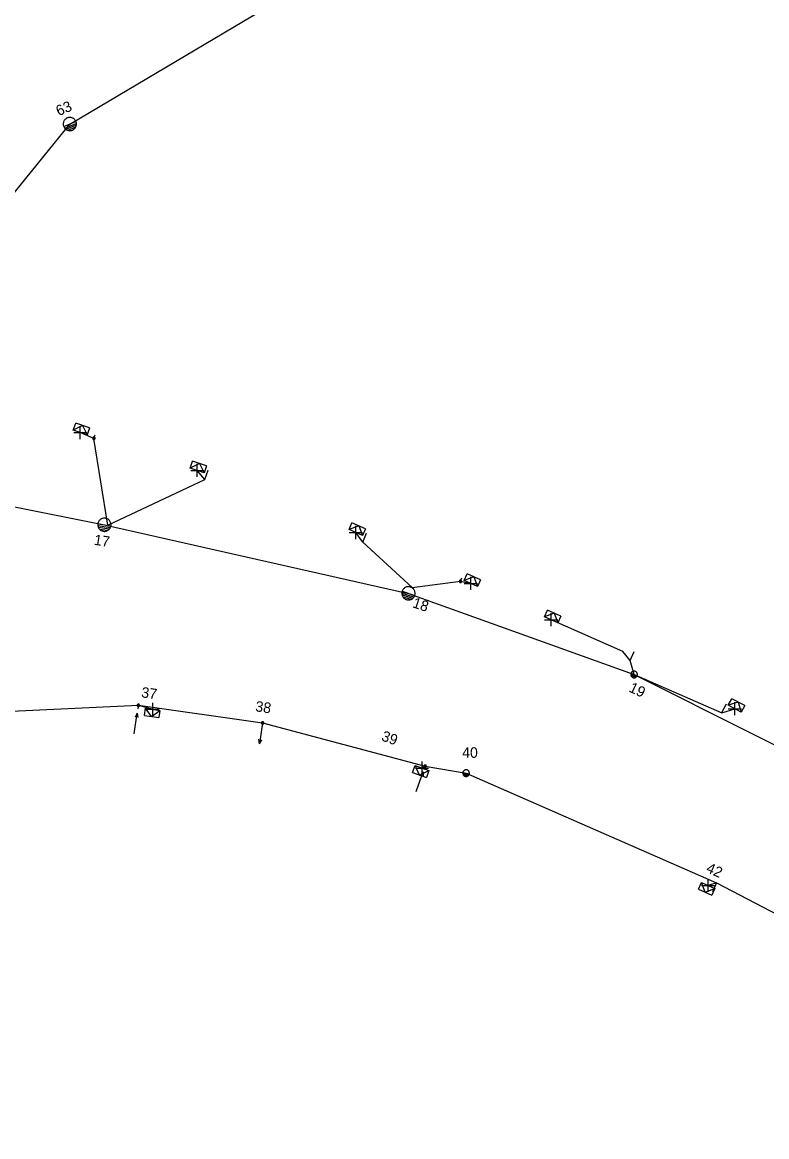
# Model space of a CAD drawing. Extents: x -544780 to -541582, y -1198995 to -1196551.
# Drawn here: x -542903.9 to -542832.9, y -1198227.1 to -1198121 of the extents above; entities that cross this region are included whole.
import ezdxf

# ---------------------------------------------------------------- set-up
doc = ezdxf.new("R2010")
doc.units = 0
for name, color, linetype in [('Vrstva 1', 7, 'Continuous'), ('Vrstva 13', 7, 'Continuous'), ('Vrstva 14', 7, 'Continuous'), ('Vrstva 2', 7, 'Continuous'), ('Vrstva 31', 7, 'Continuous'), ('Vrstva 34', 7, 'Continuous'), ('Vrstva 54', 7, 'Continuous'), ('Vrstva 8', 7, 'Continuous'), ('Vrstva 9', 7, 'Continuous')]:
    doc.layers.add(name, color=color, linetype=linetype)

# ---------------------------------------------------------------- blocks, each defined once
blk = doc.blocks.new('NN440')
at = {"layer": 'Vrstva 2'}
for points in [[(0.63, 0), (0.63, 0.06), (0.62, 0.13), (0.6, 0.19), (0.58, 0.25), (0.55, 0.31), (0.51, 0.37), (0.47, 0.42), (0.42, 0.46), (0.37, 0.51), (0.32, 0.54), (0.26, 0.57), (0.2, 0.59), (0.13, 0.61), (0.07, 0.62), (0, 0.63), (-0.06, 0.62), (-0.13, 0.61), (-0.19, 0.59), (-0.26, 0.57), (-0.31, 0.54), (-0.37, 0.51), (-0.42, 0.46), (-0.47, 0.42), (-0.51, 0.37), (-0.54, 0.31), (-0.57, 0.25), (-0.6, 0.19), (-0.62, 0.13), (-0.63, 0.06), (-0.63, 0), (-0.63, -0.07), (-0.62, -0.14), (-0.6, -0.2), (-0.57, -0.26), (-0.54, -0.32), (-0.51, -0.37), (-0.47, -0.43), (-0.42, -0.47), (-0.37, -0.51), (-0.31, -0.55), (-0.26, -0.58), (-0.19, -0.6), (-0.13, -0.62), (-0.06, -0.63), (0, -0.63), (0.07, -0.63), (0.13, -0.62), (0.2, -0.6), (0.26, -0.58), (0.32, -0.55), (0.37, -0.51), (0.42, -0.47), (0.47, -0.43), (0.51, -0.37), (0.55, -0.32), (0.58, -0.26), (0.6, -0.2), (0.62, -0.14), (0.63, -0.07), (0.63, 0)], [(-0.63, 0), (0.63, 0)], [(-0.6, -0.18), (0.57, -0.18)], [(-0.51, -0.32), (0.5, -0.32)], [(-0.37, -0.47), (0.35, -0.47)]]:
    blk.add_lwpolyline(points, dxfattribs=at)
blk = doc.blocks.new('NN560')
at = {"layer": 'Vrstva 2'}
for points in [[(2, 0), (1.59, 0.14)], [(0, 0), (2, 0)], [(2, 0), (1.59, -0.13)]]:
    blk.add_lwpolyline(points, dxfattribs=at)
blk = doc.blocks.new('NN800')
at = {"layer": 'Vrstva 1'}
for points in [[(-0.44, 0.44), (0.44, -0.44)], [(-0.44, -0.44), (0.44, 0.44)]]:
    blk.add_lwpolyline(points, dxfattribs=at)
blk = doc.blocks.new('NN630')
at = {"layer": 'Vrstva 9'}
for points in [[(0, -0.7), (-0.7, 0)], [(-0.7, -0.7), (-0.7, 0), (0.7, 0), (0.7, -0.7)], [(-0.7, -0.7), (0.7, -0.7)], [(0, -0.7), (0.7, 0)]]:
    blk.add_lwpolyline(points, dxfattribs=at)
blk = doc.blocks.new('NN500')
at = {"layer": 'Vrstva 2'}
for points in [[(0, -0.24), (0.02, -0.23), (0.05, -0.23), (0.07, -0.22), (0.09, -0.22), (0.12, -0.2), (0.14, -0.19), (0.16, -0.18), (0.17, -0.16), (0.19, -0.14), (0.2, -0.12), (0.21, -0.1), (0.22, -0.07), (0.23, -0.05), (0.23, -0.02), (0.23, 0), (0.23, 0.02), (0.23, 0.05), (0.22, 0.07), (0.21, 0.1), (0.2, 0.12), (0.19, 0.14), (0.17, 0.16), (0.16, 0.17), (0.14, 0.19), (0.12, 0.2), (0.09, 0.21), (0.07, 0.22), (0.05, 0.23), (0.02, 0.23), (0, 0.23), (-0.03, 0.23), (-0.05, 0.23), (-0.07, 0.22), (-0.1, 0.21), (-0.12, 0.2), (-0.14, 0.19), (-0.16, 0.17), (-0.18, 0.16), (-0.19, 0.14), (-0.2, 0.12), (-0.22, 0.1), (-0.22, 0.07), (-0.23, 0.05), (-0.23, 0.02), (-0.24, 0), (-0.23, -0.02), (-0.23, -0.05), (-0.22, -0.07), (-0.22, -0.1), (-0.2, -0.12), (-0.19, -0.14), (-0.18, -0.16), (-0.16, -0.18), (-0.14, -0.19), (-0.12, -0.2), (-0.1, -0.22), (-0.07, -0.22), (-0.05, -0.23), (-0.03, -0.23), (0, -0.24)], [(0, -0.24), (0.02, -0.23), (0.05, -0.23), (0.07, -0.22), (0.09, -0.22), (0.12, -0.2), (0.14, -0.19), (0.16, -0.18), (0.17, -0.16), (0.19, -0.14), (0.2, -0.12), (0.21, -0.1), (0.22, -0.07), (0.23, -0.05), (0.23, -0.02), (0.23, 0), (0.23, 0.02), (0.23, 0.05), (0.22, 0.07), (0.21, 0.1), (0.2, 0.12), (0.19, 0.14), (0.17, 0.16), (0.16, 0.17), (0.14, 0.19), (0.12, 0.2), (0.09, 0.21), (0.07, 0.22), (0.05, 0.23), (0.02, 0.23), (0, 0.23), (-0.03, 0.23), (-0.05, 0.23), (-0.07, 0.22), (-0.1, 0.21), (-0.12, 0.2), (-0.14, 0.19), (-0.16, 0.17), (-0.18, 0.16), (-0.19, 0.14), (-0.2, 0.12), (-0.22, 0.1), (-0.22, 0.07), (-0.23, 0.05), (-0.23, 0.02), (-0.24, 0), (-0.23, -0.02), (-0.23, -0.05), (-0.22, -0.07), (-0.22, -0.1), (-0.2, -0.12), (-0.19, -0.14), (-0.18, -0.16), (-0.16, -0.18), (-0.14, -0.19), (-0.12, -0.2), (-0.1, -0.22), (-0.07, -0.22), (-0.05, -0.23), (-0.03, -0.23), (0, -0.24)], [(0, -0.21), (0.02, -0.2), (0.04, -0.2), (0.06, -0.2), (0.08, -0.19), (0.1, -0.18), (0.12, -0.17), (0.14, -0.15), (0.15, -0.14), (0.16, -0.12), (0.18, -0.1), (0.19, -0.08), (0.19, -0.06), (0.2, -0.04), (0.2, -0.02), (0.2, 0), (0.2, 0.02), (0.2, 0.04), (0.19, 0.06), (0.19, 0.08), (0.18, 0.1), (0.16, 0.12), (0.15, 0.14), (0.14, 0.15), (0.12, 0.17), (0.1, 0.18), (0.08, 0.19), (0.06, 0.19), (0.04, 0.2), (0.02, 0.2), (0, 0.2), (-0.02, 0.2), (-0.04, 0.2), (-0.06, 0.19), (-0.08, 0.19), (-0.1, 0.18), (-0.12, 0.17), (-0.14, 0.15), (-0.15, 0.14), (-0.17, 0.12), (-0.18, 0.1), (-0.19, 0.08), (-0.2, 0.06), (-0.2, 0.04), (-0.21, 0.02), (-0.21, 0), (-0.21, -0.02), (-0.2, -0.04), (-0.2, -0.06), (-0.19, -0.08), (-0.18, -0.1), (-0.17, -0.12), (-0.15, -0.14), (-0.14, -0.15), (-0.12, -0.17), (-0.1, -0.18), (-0.08, -0.19), (-0.06, -0.2), (-0.04, -0.2), (-0.02, -0.2), (0, -0.21)], [(0, -0.18), (0.02, -0.18), (0.04, -0.17), (0.05, -0.17), (0.07, -0.16), (0.09, -0.15), (0.1, -0.14), (0.12, -0.13), (0.13, -0.12), (0.14, -0.1), (0.15, -0.09), (0.16, -0.07), (0.17, -0.05), (0.17, -0.04), (0.17, -0.02), (0.17, 0), (0.17, 0.02), (0.17, 0.04), (0.17, 0.05), (0.16, 0.07), (0.15, 0.09), (0.14, 0.1), (0.13, 0.12), (0.12, 0.13), (0.1, 0.14), (0.09, 0.15), (0.07, 0.16), (0.05, 0.17), (0.04, 0.17), (0.02, 0.17), (0, 0.18), (-0.02, 0.17), (-0.04, 0.17), (-0.06, 0.17), (-0.07, 0.16), (-0.09, 0.15), (-0.1, 0.14), (-0.12, 0.13), (-0.13, 0.12), (-0.14, 0.1), (-0.15, 0.09), (-0.16, 0.07), (-0.17, 0.05), (-0.17, 0.04), (-0.18, 0.02), (-0.18, 0), (-0.18, -0.02), (-0.17, -0.04), (-0.17, -0.05), (-0.16, -0.07), (-0.15, -0.09), (-0.14, -0.1), (-0.13, -0.12), (-0.12, -0.13), (-0.1, -0.14), (-0.09, -0.15), (-0.07, -0.16), (-0.06, -0.17), (-0.04, -0.17), (-0.02, -0.18), (0, -0.18)], [(0, -0.15), (0.01, -0.15), (0.03, -0.14), (0.04, -0.14), (0.06, -0.13), (0.07, -0.13), (0.08, -0.12), (0.1, -0.11), (0.11, -0.1), (0.12, -0.09), (0.13, -0.07), (0.13, -0.06), (0.14, -0.05), (0.14, -0.03), (0.14, -0.02), (0.14, 0), (0.14, 0.01), (0.14, 0.03), (0.14, 0.04), (0.13, 0.06), (0.13, 0.07), (0.12, 0.09), (0.11, 0.1), (0.1, 0.11), (0.08, 0.12), (0.07, 0.13), (0.06, 0.13), (0.04, 0.14), (0.03, 0.14), (0.01, 0.14), (0, 0.15), (-0.02, 0.14), (-0.03, 0.14), (-0.05, 0.14), (-0.06, 0.13), (-0.07, 0.13), (-0.09, 0.12), (-0.1, 0.11), (-0.11, 0.1), (-0.12, 0.09), (-0.13, 0.07), (-0.13, 0.06), (-0.14, 0.04), (-0.14, 0.03), (-0.15, 0.01), (-0.15, 0), (-0.15, -0.02), (-0.14, -0.03), (-0.14, -0.05), (-0.13, -0.06), (-0.13, -0.07), (-0.12, -0.09), (-0.11, -0.1), (-0.1, -0.11), (-0.09, -0.12), (-0.07, -0.13), (-0.06, -0.13), (-0.05, -0.14), (-0.03, -0.14), (-0.02, -0.15), (0, -0.15)], [(0, -0.12), (0.01, -0.12), (0.02, -0.11), (0.03, -0.11), (0.05, -0.11), (0.06, -0.1), (0.07, -0.09), (0.08, -0.09), (0.09, -0.08), (0.09, -0.07), (0.1, -0.06), (0.11, -0.05), (0.11, -0.04), (0.11, -0.02), (0.11, -0.01), (0.12, 0), (0.11, 0.01), (0.11, 0.02), (0.11, 0.04), (0.11, 0.05), (0.1, 0.06), (0.09, 0.07), (0.09, 0.08), (0.08, 0.09), (0.07, 0.09), (0.06, 0.1), (0.05, 0.11), (0.03, 0.11), (0.02, 0.11), (0.01, 0.12), (0, 0.12), (-0.01, 0.12), (-0.03, 0.11), (-0.04, 0.11), (-0.05, 0.11), (-0.06, 0.1), (-0.07, 0.09), (-0.08, 0.09), (-0.09, 0.08), (-0.1, 0.07), (-0.1, 0.06), (-0.11, 0.05), (-0.11, 0.04), (-0.12, 0.02), (-0.12, 0.01), (-0.12, 0), (-0.12, -0.01), (-0.12, -0.02), (-0.11, -0.04), (-0.11, -0.05), (-0.1, -0.06), (-0.1, -0.07), (-0.09, -0.08), (-0.08, -0.09), (-0.07, -0.09), (-0.06, -0.1), (-0.05, -0.11), (-0.04, -0.11), (-0.03, -0.11), (-0.01, -0.12), (0, -0.12)], [(0, -0.09), (0.01, -0.09), (0.02, -0.09), (0.03, -0.08), (0.03, -0.08), (0.04, -0.08), (0.05, -0.07), (0.06, -0.07), (0.06, -0.06), (0.07, -0.05), (0.07, -0.04), (0.08, -0.04), (0.08, -0.03), (0.08, -0.02), (0.09, -0.01), (0.09, 0), (0.09, 0.01), (0.08, 0.02), (0.08, 0.03), (0.08, 0.03), (0.07, 0.04), (0.07, 0.05), (0.06, 0.06), (0.06, 0.06), (0.05, 0.07), (0.04, 0.07), (0.03, 0.08), (0.03, 0.08), (0.02, 0.08), (0.01, 0.09), (0, 0.09), (-0.01, 0.09), (-0.02, 0.08), (-0.03, 0.08), (-0.04, 0.08), (-0.04, 0.07), (-0.05, 0.07), (-0.06, 0.06), (-0.07, 0.06), (-0.07, 0.05), (-0.08, 0.04), (-0.08, 0.03), (-0.08, 0.03), (-0.09, 0.02), (-0.09, 0.01), (-0.09, 0), (-0.09, -0.01), (-0.09, -0.02), (-0.08, -0.03), (-0.08, -0.04), (-0.08, -0.04), (-0.07, -0.05), (-0.07, -0.06), (-0.06, -0.07), (-0.05, -0.07), (-0.04, -0.08), (-0.04, -0.08), (-0.03, -0.08), (-0.02, -0.09), (-0.01, -0.09), (0, -0.09)], [(0, -0.06), (0, -0.06), (0.01, -0.06), (0.02, -0.05), (0.02, -0.05), (0.03, -0.05), (0.03, -0.05), (0.04, -0.04), (0.04, -0.04), (0.05, -0.03), (0.05, -0.03), (0.05, -0.02), (0.05, -0.02), (0.05, -0.01), (0.06, -0.01), (0.06, 0), (0.06, 0.01), (0.05, 0.01), (0.05, 0.02), (0.05, 0.02), (0.05, 0.03), (0.05, 0.03), (0.04, 0.04), (0.04, 0.04), (0.03, 0.05), (0.03, 0.05), (0.02, 0.05), (0.02, 0.05), (0.01, 0.06), (0, 0.06), (0, 0.06), (-0.01, 0.06), (-0.01, 0.06), (-0.02, 0.05), (-0.02, 0.05), (-0.03, 0.05), (-0.03, 0.05), (-0.04, 0.04), (-0.04, 0.04), (-0.05, 0.03), (-0.05, 0.03), (-0.05, 0.02), (-0.06, 0.02), (-0.06, 0.01), (-0.06, 0.01), (-0.06, 0), (-0.06, -0.01), (-0.06, -0.01), (-0.06, -0.02), (-0.05, -0.02), (-0.05, -0.03), (-0.05, -0.03), (-0.04, -0.04), (-0.04, -0.04), (-0.03, -0.05), (-0.03, -0.05), (-0.02, -0.05), (-0.02, -0.05), (-0.01, -0.06), (-0.01, -0.06), (0, -0.06)], [(0, -0.03), (0, -0.03), (0, -0.03), (0.01, -0.03), (0.01, -0.03), (0.01, -0.02), (0.02, -0.02), (0.02, -0.02), (0.02, -0.02), (0.02, -0.02), (0.02, -0.01), (0.02, -0.01), (0.03, -0.01), (0.03, -0.01), (0.03, 0), (0.03, 0), (0.03, 0), (0.03, 0.01), (0.03, 0.01), (0.02, 0.01), (0.02, 0.01), (0.02, 0.02), (0.02, 0.02), (0.02, 0.02), (0.02, 0.02), (0.01, 0.02), (0.01, 0.02), (0.01, 0.03), (0, 0.03), (0, 0.03), (0, 0.03), (0, 0.03), (-0.01, 0.03), (-0.01, 0.03), (-0.01, 0.02), (-0.02, 0.02), (-0.02, 0.02), (-0.02, 0.02), (-0.02, 0.02), (-0.02, 0.02), (-0.03, 0.01), (-0.03, 0.01), (-0.03, 0.01), (-0.03, 0.01), (-0.03, 0), (-0.03, 0), (-0.03, 0), (-0.03, -0.01), (-0.03, -0.01), (-0.03, -0.01), (-0.03, -0.01), (-0.02, -0.02), (-0.02, -0.02), (-0.02, -0.02), (-0.02, -0.02), (-0.02, -0.02), (-0.01, -0.03), (-0.01, -0.03), (-0.01, -0.03), (0, -0.03), (0, -0.03)], [(0.23, 0), (0.7, 0)]]:
    blk.add_lwpolyline(points, dxfattribs=at)
blk = doc.blocks.new('NN510')
at = {"layer": 'Vrstva 2'}
blk.add_lwpolyline([(0, 0), (0, 0.94)], dxfattribs=at)

msp = doc.modelspace()

# ---------------------------------------------------------------- linework, layer by layer
at = {"layer": 'Vrstva 1'}
for points in [[(-542924.66, -1198163.13), (-542924.66, -1198163.13), (-542909.26, -1198142.87), (-542899.34, -1198130.66), (-542877.32, -1198117.58), (-542860.26, -1198107.27), (-542829.18, -1198084.86), (-542796.92, -1198061.21), (-542778.91, -1198047.94), (-542757.02, -1198030.94), (-542736.62, -1198014.82)], [(-542924.66, -1198163.13), (-542924.66, -1198163.13), (-542896.04, -1198168.84), (-542867.06, -1198175.37), (-542845.56, -1198183.09), (-542822.54, -1198194.62), (-542796.23, -1198208.43), (-542764.5, -1198219.99), (-542737.2, -1198223.93), (-542712.46, -1198225.86), (-542689.58, -1198227.12)], [(-542956, -1198198.44), (-542928.49, -1198192.12), (-542906.27, -1198186.64), (-542892.8, -1198186.03), (-542880.96, -1198187.71)], [(-542880.96, -1198187.71), (-542865.47, -1198191.83), (-542861.57, -1198192.49), (-542837.71, -1198202.93), (-542815.52, -1198214.5)]]:
    msp.add_lwpolyline(points, dxfattribs=at)
at = {"layer": 'Vrstva 54'}
for points in [[(-542895.72, -1198168.88), (-542886.46, -1198164.51), (-542887.19, -1198163.66)], [(-542866.71, -1198174.81), (-542871.42, -1198170.48), (-542872.08, -1198169.57)], [(-542845.56, -1198183.09), (-542837.19, -1198186.74), (-542835.96, -1198186.35)], [(-542892.8, -1198186.03), (-542891.44, -1198186.41)], [(-542865.47, -1198191.83), (-542865.77, -1198192.01)], [(-542837.71, -1198202.93), (-542838.51, -1198203.18)]]:
    msp.add_lwpolyline(points, dxfattribs=at)
at = {"layer": 'Vrstva 8'}
for points in [[(-542895.72, -1198168.88), (-542897.04, -1198160.6), (-542898.34, -1198160.05)], [(-542866.71, -1198174.81), (-542862.11, -1198174.22), (-542861.12, -1198174.42)], [(-542845.56, -1198183.09), (-542845.93, -1198181.75), (-542846.63, -1198180.92), (-542853.46, -1198177.88)]]:
    msp.add_lwpolyline(points, dxfattribs=at)

# ---------------------------------------------------------------- block references
at = {"layer": 'Vrstva 13'}
for name, p, rotation in [('NN440', (-542899.34, -1198130.66), 23.286008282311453), ('NN510', (-542886.46, -1198164.51), -18.637675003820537), ('NN440', (-542896.04, -1198168.83), -8.692466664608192), ('NN510', (-542871.42, -1198170.48), -23.37076390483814), ('NN440', (-542867.06, -1198175.36), -18.40710837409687), ('NN510', (-542845.93, -1198181.75), -23.98371676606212), ('NN510', (-542837.2, -1198186.71), -27.63954169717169), ('NN560', (-542893.21, -1198188.76), 81.75645556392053), ('NN560', (-542880.96, -1198187.71), -98.20159314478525), ('NN560', (-542866.32, -1198194.24), 70.63880832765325), ('NN510', (-542837.71, -1198202.93), 155.81169165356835)]:
    msp.add_blockref(name, p, dxfattribs=dict(at, rotation=rotation))
for name, p, xscale, yscale, rotation in [('NN500', (-542897.04, -1198160.6), 0.49999999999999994, 0.5, 71.2959999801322), ('NN500', (-542862.11, -1198174.22), 0.5000000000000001, 0.4999999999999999, 65.5680000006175), ('NN440', (-542845.56, -1198183.09), 0.49999999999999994, 0.5000000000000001, -25.13635558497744), ('NN500', (-542892.8, -1198186.03), 0.5, 0.5, -98.24400000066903), ('NN500', (-542880.96, -1198187.71), 0.5, 0.5, -98.24400000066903), ('NN500', (-542865.47, -1198191.83), 0.5, 0.5000000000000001, -109.36099997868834), ('NN440', (-542861.57, -1198192.49), 0.49999999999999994, 0.5000000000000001, -10.34936974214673)]:
    msp.add_blockref(name, p, dxfattribs=dict(at, xscale=xscale, yscale=yscale, rotation=rotation))
at = {"layer": 'Vrstva 31'}
for p, rotation in [((-542898.34, -1198160.05), 161.34211125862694), ((-542887.19, -1198163.66), 161.3623250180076), ((-542872.08, -1198169.57), 156.62923609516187), ((-542861.12, -1198174.42), 155.56800550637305), ((-542853.46, -1198177.88), 156.01764159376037), ((-542835.96, -1198186.35), 152.36045830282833), ((-542891.44, -1198186.41), -8.243544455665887), ((-542865.77, -1198192.01), -19.361191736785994), ((-542838.51, -1198203.18), -24.188308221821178)]:
    msp.add_blockref('NN630', p, dxfattribs=dict(at, rotation=rotation))
at = {"layer": 'Vrstva 34', "rotation": 45}
for p in [(-542898.34, -1198160.05), (-542887.19, -1198163.66), (-542872.08, -1198169.57), (-542861.12, -1198174.42), (-542853.46, -1198177.88), (-542891.44, -1198186.41), (-542835.96, -1198186.35), (-542865.77, -1198192.01), (-542838.51, -1198203.18)]:
    msp.add_blockref('NN800', p, dxfattribs=at)

# ---------------------------------------------------------------- texts
at = {"layer": 'Vrstva 14'}
for s, rotation, p in [('63', 23.286, (-542900.4, -1198129.92)), ('17', 351.308, (-542897.08, -1198170.73)), ('18', 341.593, (-542866.75, -1198176.67)), ('19', 334.864, (-542846.13, -1198184.69)), ('37', 351.756, (-542892.57, -1198185.26)), ('38', 351.756, (-542881.7, -1198186.59)), ('39', 340.639, (-542869.71, -1198189.36)), ('40', 0.033, (-542861.94, -1198191.03)), ('42', 335.812, (-542838.77, -1198201.88))]:
    msp.add_text(s, height=1, rotation=rotation, dxfattribs=at).set_placement(p)

doc.saveas('drawing.dxf')
